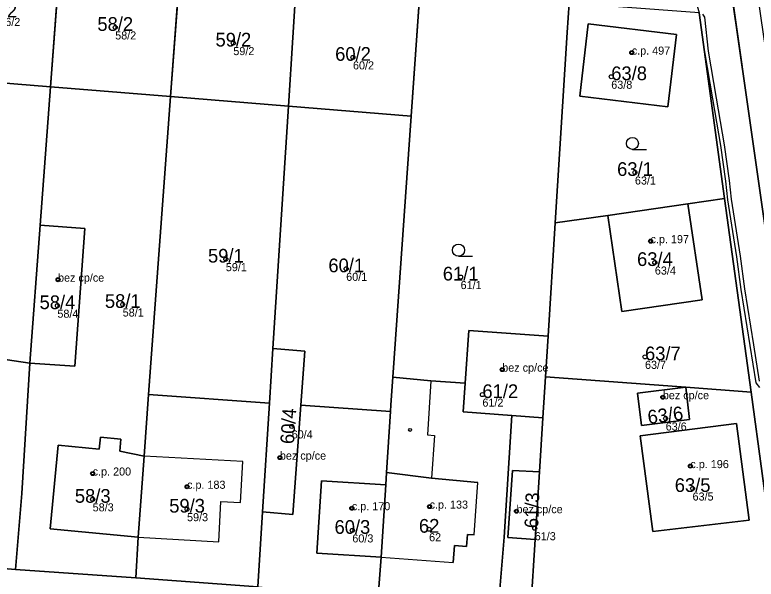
# Model space of a CAD drawing. Extents: x -603967 to -594699, y -1179315 to -1165625.
# Drawn here: x -597300.6 to -597208.8, y -1172664.1 to -1172594.2 of the extents above; entities that cross this region are included whole.
import ezdxf

# ---------------------------------------------------------------- set-up
doc = ezdxf.new("R2010")
doc.units = 0
for name, color, linetype in [('Definiční body', 7, 'Continuous'), ('Hranice parcel', 7, 'Continuous'), ('Parcelní čísla', 7, 'Continuous'), ('Polygon budovy', 7, 'Continuous'), ('Polygon parcely', 7, 'Continuous'), ('Vnitřní kresba', 7, 'Continuous'), ('Věcná břemena k části', 7, 'Continuous'), ('Značky budov', 7, 'Continuous'), ('Značky kultur', 7, 'Continuous')]:
    doc.layers.add(name, color=color, linetype=linetype)

msp = doc.modelspace()

# ---------------------------------------------------------------- linework, layer by layer
at = {"layer": 'Definiční body'}
for centre in [(-597288.15, -1172595.72994), (-597273.52, -1172597.66994), (-597258.7, -1172599.43994), (-597224.17, -1172598.84994), (-597226.71, -1172601.83994), (-597223.78, -1172613.70994), (-597221.84, -1172622.21994), (-597274.45, -1172624.44994), (-597221.31, -1172624.86994), (-597259.54, -1172625.64994), (-597295.23, -1172626.98994), (-597245.37, -1172626.66994), (-597295.31, -1172630.21994), (-597287.22, -1172630.06994), (-597222.53, -1172636.55994), (-597240.21, -1172638.13994), (-597242.67, -1172641.23994), (-597220.32, -1172641.55994), (-597219.97, -1172644.19994), (-597266.29, -1172645.17994), (-597267.75, -1172649.04994), (-597216.91, -1172650.09994), (-597290.94, -1172651.01994), (-597279.25, -1172652.65994), (-597216.64, -1172652.87994), (-597290.94, -1172654.21994), (-597279.25, -1172655.43994), (-597258.84, -1172655.31994), (-597249.21, -1172655.11994), (-597238.45, -1172655.68994), (-597258.78, -1172658.06994), (-597249.27, -1172657.92994), (-597236.19, -1172657.79994)]:
    msp.add_circle(centre, 0.25, dxfattribs=at)
at = {"layer": 'Hranice parcel'}
for p, q in [((-597296.17, -1172603.08), (-597294.77, -1172584.44)), ((-597200.46, -1172670.98), (-597212.52, -1172586.36)), ((-597281.29, -1172604.3), (-597280, -1172586.77)), ((-597266.7, -1172605.49), (-597265.61, -1172588.44)), ((-597251.5, -1172606.73), (-597250.35, -1172590.24)), ((-597212.67, -1172616.94), (-597215.81, -1172593.92)), ((-597296.17, -1172603.08), (-597310.88, -1172601.88)), ((-597297.46, -1172620.24), (-597296.17, -1172603.08)), ((-597281.29, -1172604.3), (-597296.17, -1172603.08)), ((-597284.02, -1172641.21), (-597281.29, -1172604.3)), ((-597266.7, -1172605.49), (-597281.29, -1172604.3)), ((-597268.61, -1172635.51), (-597266.7, -1172605.49)), ((-597251.5, -1172606.73), (-597266.7, -1172605.49)), ((-597253.76, -1172639.07), (-597251.5, -1172606.73)), ((-597227.14, -1172619.03), (-597217.22, -1172617.58)), ((-597217.22, -1172617.58), (-597212.67, -1172616.94)), ((-597212.67, -1172616.94), (-597209.4, -1172640.92)), ((-597233.65, -1172619.93), (-597227.14, -1172619.03)), ((-597298.71, -1172637.33), (-597297.46, -1172620.24)), ((-597233.65, -1172619.93), (-597234.54, -1172634)), ((-597234.54, -1172634), (-597234.85, -1172639.05)), ((-597313.46, -1172635.15), (-597298.71, -1172637.33)), ((-597269.04, -1172642.28), (-597268.61, -1172635.51)), ((-597268.61, -1172635.51), (-597264.66, -1172635.86)), ((-597264.66, -1172635.86), (-597265.15, -1172642.56)), ((-597254, -1172642.51), (-597253.76, -1172639.07)), ((-597234.85, -1172639.05), (-597235.18, -1172644.1)), ((-597284.58, -1172648.86), (-597284.02, -1172641.21)), ((-597284.02, -1172641.21), (-597269.04, -1172642.28)), ((-597205.28, -1172671.19), (-597209.4, -1172640.92)), ((-597269.9, -1172655.75), (-597269.04, -1172642.28)), ((-597265.15, -1172642.56), (-597266.15, -1172656.09)), ((-597265.15, -1172642.56), (-597254.05, -1172643.35)), ((-597254.05, -1172643.35), (-597254, -1172642.51)), ((-597239.02, -1172643.81), (-597235.18, -1172644.1)), ((-597284.58, -1172648.86), (-597285.32, -1172658.92)), ((-597270.49, -1172665.08), (-597269.9, -1172655.75)), ((-597266.15, -1172656.09), (-597269.9, -1172655.75)), ((-597285.32, -1172658.92), (-597296.19, -1172657.89)), ((-597285.61, -1172663.93), (-597285.32, -1172658.92)), ((-597315.49, -1172661.67), (-597300.5, -1172662.91)), ((-597255.59, -1172666.23), (-597255.2, -1172661.4)), ((-597300.5, -1172662.91), (-597285.61, -1172663.93)), ((-597285.61, -1172663.93), (-597270.49, -1172665.08))]:
    msp.add_line(p, q, dxfattribs=at)
for points in [[(-597231.93, -1172592.72), (-597232.16, -1172596.37), (-597233.65, -1172619.93)], [(-597230.62, -1172604.24), (-597219.7, -1172605.56), (-597218.63, -1172596.61), (-597229.55, -1172595.29), (-597230.62, -1172604.24)], [(-597217.22, -1172617.58), (-597215.47, -1172629.49), (-597225.42, -1172630.92), (-597227.14, -1172619.03)], [(-597297.46, -1172620.24), (-597291.9, -1172620.66), (-597293.14, -1172637.71), (-597298.71, -1172637.33)], [(-597244.8, -1172639.84), (-597244.33, -1172633.31), (-597234.54, -1172634)], [(-597300.5, -1172662.91), (-597299.73, -1172653.51), (-597298.71, -1172637.33)], [(-597253.76, -1172639.07), (-597249.06, -1172639.54), (-597244.8, -1172639.84)], [(-597244.8, -1172639.84), (-597245.06, -1172643.36), (-597239.02, -1172643.81)], [(-597209.4, -1172640.92), (-597217.48, -1172640.31), (-597234.85, -1172639.05)], [(-597222.96, -1172645.08), (-597223.45, -1172641.04), (-597217.48, -1172640.31), (-597217, -1172644.34), (-597222.96, -1172645.08)], [(-597255.2, -1172661.4), (-597254.63, -1172652.42), (-597254.53, -1172650.9), (-597254.05, -1172643.35)], [(-597239.02, -1172643.81), (-597239.96, -1172658.92), (-597240.66, -1172667.32)], [(-597235.18, -1172644.1), (-597235.6, -1172650.79), (-597236.13, -1172659.19), (-597236.69, -1172667.61)], [(-597211.2, -1172644.8), (-597209.64, -1172656.82), (-597221.57, -1172658.22), (-597223.11, -1172646.35), (-597211.2, -1172644.8)], [(-597296.19, -1172657.89), (-597295.21, -1172647.52), (-597290.13, -1172648), (-597289.99, -1172646.5), (-597287.44, -1172646.75), (-597287.58, -1172648.24), (-597284.58, -1172648.86)]]:
    msp.add_lwpolyline(points, dxfattribs=at)
at = {"layer": 'Polygon budovy'}
for points in [[(-597230.62, -1172604.24), (-597219.7, -1172605.56), (-597218.63, -1172596.61), (-597229.55, -1172595.29)], [(-597227.14, -1172619.03), (-597225.42, -1172630.92), (-597215.47, -1172629.49), (-597217.22, -1172617.58)], [(-597297.46, -1172620.24), (-597298.71, -1172637.33), (-597293.14, -1172637.71), (-597291.9, -1172620.66)], [(-597244.33, -1172633.31), (-597244.8, -1172639.84), (-597245.06, -1172643.36), (-597239.02, -1172643.81), (-597235.18, -1172644.1), (-597234.85, -1172639.05), (-597234.54, -1172634)], [(-597266.15, -1172656.09), (-597265.15, -1172642.56), (-597264.66, -1172635.86), (-597268.61, -1172635.51), (-597269.04, -1172642.28), (-597269.9, -1172655.75)], [(-597223.45, -1172641.04), (-597222.96, -1172645.08), (-597217, -1172644.34), (-597217.48, -1172640.31)], [(-597223.11, -1172646.35), (-597221.57, -1172658.22), (-597209.64, -1172656.82), (-597211.2, -1172644.8)], [(-597296.19, -1172657.89), (-597285.32, -1172658.92), (-597284.58, -1172648.86), (-597287.58, -1172648.24), (-597287.44, -1172646.75), (-597289.99, -1172646.5), (-597290.13, -1172648), (-597295.21, -1172647.52)], [(-597272.36, -1172649.53), (-597284.58, -1172648.86), (-597285.32, -1172658.92), (-597275.33, -1172659.48), (-597275.06, -1172654.49), (-597272.64, -1172654.62)], [(-597248.98, -1172651.58), (-597254.53, -1172650.9), (-597254.63, -1172652.42), (-597255.2, -1172661.4), (-597246.3, -1172662.05), (-597246.14, -1172659.95), (-597244.63, -1172660.06), (-597244.52, -1172658.56), (-597243.69, -1172658.62), (-597243.22, -1172652.15)], [(-597239.54, -1172658.96), (-597236.13, -1172659.19), (-597235.6, -1172650.79), (-597238.96, -1172650.64)], [(-597263.18, -1172660.89), (-597255.2, -1172661.4), (-597254.63, -1172652.42), (-597262.61, -1172651.91)]]:
    msp.add_lwpolyline(points, close=True, dxfattribs=at)
at = {"layer": 'Polygon parcely'}
for points in [[(-597206.62, -1172605.09), (-597210.1, -1172581.2), (-597212.52, -1172586.36), (-597200.46, -1172670.98), (-597197.06, -1172670.81), (-597200.14, -1172649.62), (-597203.38, -1172627.35)], [(-597294.77, -1172584.44), (-597309.69, -1172582.55), (-597310.88, -1172601.88), (-597296.17, -1172603.08)], [(-597280, -1172586.77), (-597288.83, -1172585.38), (-597294.77, -1172584.44), (-597296.17, -1172603.08), (-597281.29, -1172604.3)], [(-597200.39, -1172674.62), (-597200.46, -1172670.98), (-597212.52, -1172586.36), (-597214.45, -1172590.49), (-597216.82, -1172590.41), (-597215.81, -1172593.92), (-597212.67, -1172616.94), (-597209.4, -1172640.92), (-597205.28, -1172671.19), (-597204.91, -1172674.99), (-597204.13, -1172680.6), (-597201.71, -1172697.9), (-597199.52, -1172712.29), (-597197.72, -1172725.66), (-597195.27, -1172739.28), (-597192.33, -1172756.74), (-597187.54, -1172781.71), (-597186.69, -1172787.77), (-597184.18, -1172779.24), (-597184.59, -1172776.79)], [(-597265.61, -1172588.44), (-597267.25, -1172588.25), (-597279.75, -1172586.8), (-597280, -1172586.77), (-597281.29, -1172604.3), (-597266.7, -1172605.49)], [(-597250.35, -1172590.24), (-597257.17, -1172589.44), (-597265.61, -1172588.44), (-597266.7, -1172605.49), (-597251.5, -1172606.73)], [(-597234.54, -1172634), (-597233.65, -1172619.93), (-597232.16, -1172596.37), (-597231.93, -1172592.72), (-597247.83, -1172590.44), (-597250.35, -1172590.24), (-597251.5, -1172606.73), (-597253.76, -1172639.07), (-597249.06, -1172639.54), (-597244.8, -1172639.84), (-597244.33, -1172633.31)], [(-597231.93, -1172592.72), (-597232.16, -1172596.37), (-597233.65, -1172619.93), (-597227.14, -1172619.03), (-597217.22, -1172617.58), (-597212.67, -1172616.94), (-597215.81, -1172593.92)], [(-597230.62, -1172604.24), (-597229.55, -1172595.29), (-597218.63, -1172596.61), (-597219.7, -1172605.56)], [(-597230.62, -1172604.24), (-597219.7, -1172605.56), (-597218.63, -1172596.61), (-597229.55, -1172595.29)], [(-597297.46, -1172620.24), (-597296.17, -1172603.08), (-597310.88, -1172601.88), (-597311.5, -1172609.87), (-597313.05, -1172629.64), (-597313.26, -1172632.63), (-597313.46, -1172635.15), (-597298.71, -1172637.33)], [(-597281.29, -1172604.3), (-597296.17, -1172603.08), (-597297.46, -1172620.24), (-597291.9, -1172620.66), (-597293.14, -1172637.71), (-597298.71, -1172637.33), (-597299.73, -1172653.51), (-597300.5, -1172662.91), (-597285.61, -1172663.93), (-597285.32, -1172658.92), (-597296.19, -1172657.89), (-597295.21, -1172647.52), (-597290.13, -1172648), (-597289.99, -1172646.5), (-597287.44, -1172646.75), (-597287.58, -1172648.24), (-597284.58, -1172648.86), (-597284.02, -1172641.21)], [(-597268.61, -1172635.51), (-597266.7, -1172605.49), (-597281.29, -1172604.3), (-597284.02, -1172641.21), (-597269.04, -1172642.28)], [(-597253.76, -1172639.07), (-597251.5, -1172606.73), (-597266.7, -1172605.49), (-597268.61, -1172635.51), (-597264.66, -1172635.86), (-597265.15, -1172642.56), (-597254.05, -1172643.35), (-597254, -1172642.51)], [(-597234.54, -1172634), (-597234.85, -1172639.05), (-597217.48, -1172640.31), (-597209.4, -1172640.92), (-597212.67, -1172616.94), (-597217.22, -1172617.58), (-597215.47, -1172629.49), (-597225.42, -1172630.92), (-597227.14, -1172619.03), (-597233.65, -1172619.93)], [(-597217.22, -1172617.58), (-597227.14, -1172619.03), (-597225.42, -1172630.92), (-597215.47, -1172629.49)], [(-597297.46, -1172620.24), (-597298.71, -1172637.33), (-597293.14, -1172637.71), (-597291.9, -1172620.66)], [(-597245.06, -1172643.36), (-597239.02, -1172643.81), (-597235.18, -1172644.1), (-597234.85, -1172639.05), (-597234.54, -1172634), (-597244.33, -1172633.31), (-597244.8, -1172639.84)], [(-597300.5, -1172662.91), (-597299.73, -1172653.51), (-597298.71, -1172637.33), (-597313.46, -1172635.15), (-597314.17, -1172643.8), (-597314.44, -1172647.87), (-597315.04, -1172656.79), (-597315.49, -1172661.67)], [(-597268.61, -1172635.51), (-597269.04, -1172642.28), (-597269.9, -1172655.75), (-597266.15, -1172656.09), (-597265.15, -1172642.56), (-597264.66, -1172635.86)], [(-597254.05, -1172643.35), (-597254.53, -1172650.9), (-597254.63, -1172652.42), (-597255.2, -1172661.4), (-597255.59, -1172666.23), (-597240.66, -1172667.32), (-597239.96, -1172658.92), (-597239.02, -1172643.81), (-597245.06, -1172643.36), (-597244.8, -1172639.84), (-597249.06, -1172639.54), (-597253.76, -1172639.07), (-597254, -1172642.51)], [(-597236.13, -1172659.19), (-597236.69, -1172667.61), (-597236.95, -1172671.49), (-597208.27, -1172671.22), (-597205.28, -1172671.19), (-597209.4, -1172640.92), (-597217.48, -1172640.31), (-597234.85, -1172639.05), (-597235.18, -1172644.1), (-597235.6, -1172650.79)], [(-597222.96, -1172645.08), (-597223.45, -1172641.04), (-597217.48, -1172640.31), (-597217, -1172644.34)], [(-597222.96, -1172645.08), (-597217, -1172644.34), (-597217.48, -1172640.31), (-597223.45, -1172641.04)], [(-597269.9, -1172655.75), (-597269.04, -1172642.28), (-597284.02, -1172641.21), (-597284.58, -1172648.86), (-597285.32, -1172658.92), (-597285.61, -1172663.93), (-597270.49, -1172665.08)], [(-597269.9, -1172655.75), (-597270.49, -1172665.08), (-597255.59, -1172666.23), (-597255.2, -1172661.4), (-597254.63, -1172652.42), (-597254.53, -1172650.9), (-597254.05, -1172643.35), (-597265.15, -1172642.56), (-597266.15, -1172656.09)], [(-597239.02, -1172643.81), (-597239.96, -1172658.92), (-597240.66, -1172667.32), (-597236.69, -1172667.61), (-597236.13, -1172659.19), (-597235.6, -1172650.79), (-597235.18, -1172644.1)], [(-597211.2, -1172644.8), (-597209.64, -1172656.82), (-597221.57, -1172658.22), (-597223.11, -1172646.35)], [(-597211.2, -1172644.8), (-597223.11, -1172646.35), (-597221.57, -1172658.22), (-597209.64, -1172656.82)], [(-597296.19, -1172657.89), (-597285.32, -1172658.92), (-597284.58, -1172648.86), (-597287.58, -1172648.24), (-597287.44, -1172646.75), (-597289.99, -1172646.5), (-597290.13, -1172648), (-597295.21, -1172647.52)]]:
    msp.add_lwpolyline(points, close=True, dxfattribs=at)
msp.add_lwpolyline([(-597270.49, -1172665.08), (-597285.61, -1172663.93), (-597300.5, -1172662.91), (-597315.49, -1172661.67)], dxfattribs=at)
at = {"layer": 'Vnitřní kresba'}
for p, q in [((-597249.06, -1172639.54), (-597249.48, -1172646.23)), ((-597249.48, -1172646.23), (-597248.61, -1172646.29)), ((-597248.61, -1172646.29), (-597248.98, -1172651.58)), ((-597272.36, -1172649.53), (-597284.58, -1172648.86)), ((-597272.64, -1172654.62), (-597272.36, -1172649.53)), ((-597254.53, -1172650.9), (-597248.98, -1172651.58)), ((-597239.54, -1172658.96), (-597238.96, -1172650.64)), ((-597238.96, -1172650.64), (-597235.6, -1172650.79)), ((-597248.98, -1172651.58), (-597243.22, -1172652.15)), ((-597263.18, -1172660.89), (-597262.61, -1172651.91)), ((-597262.61, -1172651.91), (-597254.63, -1172652.42)), ((-597243.69, -1172658.62), (-597243.22, -1172652.15)), ((-597275.33, -1172659.48), (-597275.06, -1172654.49)), ((-597275.06, -1172654.49), (-597272.64, -1172654.62)), ((-597285.32, -1172658.92), (-597275.33, -1172659.48)), ((-597244.52, -1172658.56), (-597244.63, -1172660.06)), ((-597243.69, -1172658.62), (-597244.52, -1172658.56)), ((-597236.13, -1172659.19), (-597239.54, -1172658.96)), ((-597246.14, -1172659.95), (-597246.3, -1172662.05)), ((-597244.63, -1172660.06), (-597246.14, -1172659.95)), ((-597255.2, -1172661.4), (-597263.18, -1172660.89)), ((-597255.2, -1172661.4), (-597246.3, -1172662.05))]:
    msp.add_line(p, q, dxfattribs=at)
at = {"layer": 'Věcná břemena k části'}
for points in [[(-597215.81, -1172593.92), (-597215.15, -1172598.77), (-597214.19, -1172604.58), (-597213.19, -1172610.37), (-597212.57, -1172614.78), (-597212.3, -1172617.08), (-597211.2, -1172624.16), (-597210.66, -1172628.19), (-597209.56, -1172635.14), (-597208.81, -1172639.76), (-597208.37, -1172640.37)], [(-597208.33, -1172639.56), (-597209.06, -1172635.06), (-597210.16, -1172628.11), (-597210.7, -1172624.08), (-597211.8, -1172617.02), (-597212.07, -1172614.72), (-597212.69, -1172610.29), (-597213.69, -1172604.5), (-597214.66, -1172598.65), (-597215.12, -1172594.47), (-597215.35, -1172594.08)]]:
    msp.add_lwpolyline(points, dxfattribs=at)
at = {"layer": 'Značky budov'}
for centre in [(-597224.1768, -1172598.84916), (-597221.8468, -1172622.21916), (-597295.2368, -1172626.98916), (-597240.2168, -1172638.13916), (-597220.3268, -1172641.55916), (-597251.6368, -1172645.61916), (-597267.7568, -1172649.04916), (-597216.9168, -1172650.09916), (-597290.9468, -1172651.01916), (-597279.2568, -1172652.65916), (-597258.8468, -1172655.31916), (-597249.2168, -1172655.11916), (-597238.4568, -1172655.68916)]:
    msp.add_circle(centre, 0.175, dxfattribs=at)
at = {"layer": 'Značky kultur'}
for p, q in [((-597224.093, -1172610.85), (-597222.343, -1172610.85)), ((-597245.633, -1172624.08), (-597243.883, -1172624.08))]:
    msp.add_line(p, q, dxfattribs=at)
for centre in [(-597224.09286, -1172610.09981), (-597245.63286, -1172623.32981)]:
    msp.add_circle(centre, 0.75, dxfattribs=at)

# ---------------------------------------------------------------- texts
at = {"layer": 'Definiční body'}
for s, p in [('56/2', (-597302.51, -1172595.549)), ('58/2', (-597288.15, -1172597.219)), ('59/2', (-597273.52, -1172599.159)), ('c.p. 497', (-597224.17, -1172599.1)), ('60/2', (-597258.7, -1172600.929)), ('63/8', (-597226.71, -1172603.329)), ('63/1', (-597223.78, -1172615.199)), ('c.p. 197', (-597221.84, -1172622.47)), ('59/1', (-597274.45, -1172625.939)), ('60/1', (-597259.54, -1172627.139)), ('63/4', (-597221.31, -1172626.359)), ('bez cp/ce', (-597295.23, -1172627.24)), ('61/1', (-597245.37, -1172628.159)), ('58/4', (-597295.31, -1172631.709)), ('58/1', (-597287.22, -1172631.559)), ('63/7', (-597222.53, -1172638.049)), ('bez cp/ce', (-597240.21, -1172638.39)), ('bez cp/ce', (-597220.32, -1172641.81)), ('61/2', (-597242.67, -1172642.729)), ('63/6', (-597219.97, -1172645.689)), ('60/4', (-597266.29, -1172646.669)), ('bez cp/ce', (-597267.75, -1172649.3)), ('c.p. 196', (-597216.91, -1172650.35)), ('c.p. 200', (-597290.94, -1172651.27)), ('c.p. 183', (-597279.25, -1172652.91)), ('63/5', (-597216.64, -1172654.369)), ('c.p. 170', (-597258.84, -1172655.57)), ('c.p. 133', (-597249.21, -1172655.37)), ('58/3', (-597290.94, -1172655.709)), ('bez cp/ce', (-597238.45, -1172655.94)), ('59/3', (-597279.25, -1172656.929)), ('61/3', (-597236.19, -1172659.289)), ('60/3', (-597258.78, -1172659.559)), ('62', (-597249.27, -1172659.419))]:
    msp.add_text(s, height=0.999996, dxfattribs=at).set_placement(p)
at = {"layer": 'Parcelní čísla'}
for s, p in [('56/2', (-597304.715, -1172594.485)), ('58/2', (-597290.355, -1172596.155)), ('59/2', (-597275.725, -1172598.095)), ('60/2', (-597260.905, -1172599.865)), ('63/8', (-597226.71, -1172602.265)), ('63/1', (-597225.985, -1172614.135)), ('59/1', (-597276.655, -1172624.875)), ('63/4', (-597223.515, -1172625.295)), ('60/1', (-597261.745, -1172626.075)), ('61/1', (-597247.575, -1172627.095)), ('58/4', (-597297.515, -1172630.645)), ('58/1', (-597289.425, -1172630.495)), ('63/7', (-597222.53, -1172636.985)), ('61/2', (-597242.67, -1172641.665)), ('63/5', (-597218.845, -1172653.305)), ('58/3', (-597293.145, -1172654.645)), ('59/3', (-597281.455, -1172655.865)), ('60/3', (-597260.985, -1172658.495)), ('62', (-597250.53, -1172658.355))]:
    msp.add_text(s, height=1.699998, dxfattribs=at).set_placement(p)
for s, rotation, p in [('60/4', 86, (-597266.019, -1172647.41)), ('63/6', 7, (-597222.107, -1172644.89)), ('61/3', 87.9999972, (-597235.765, -1172657.814))]:
    msp.add_text(s, height=1.699998, rotation=rotation, dxfattribs=at).set_placement(p)

doc.saveas('drawing.dxf')
